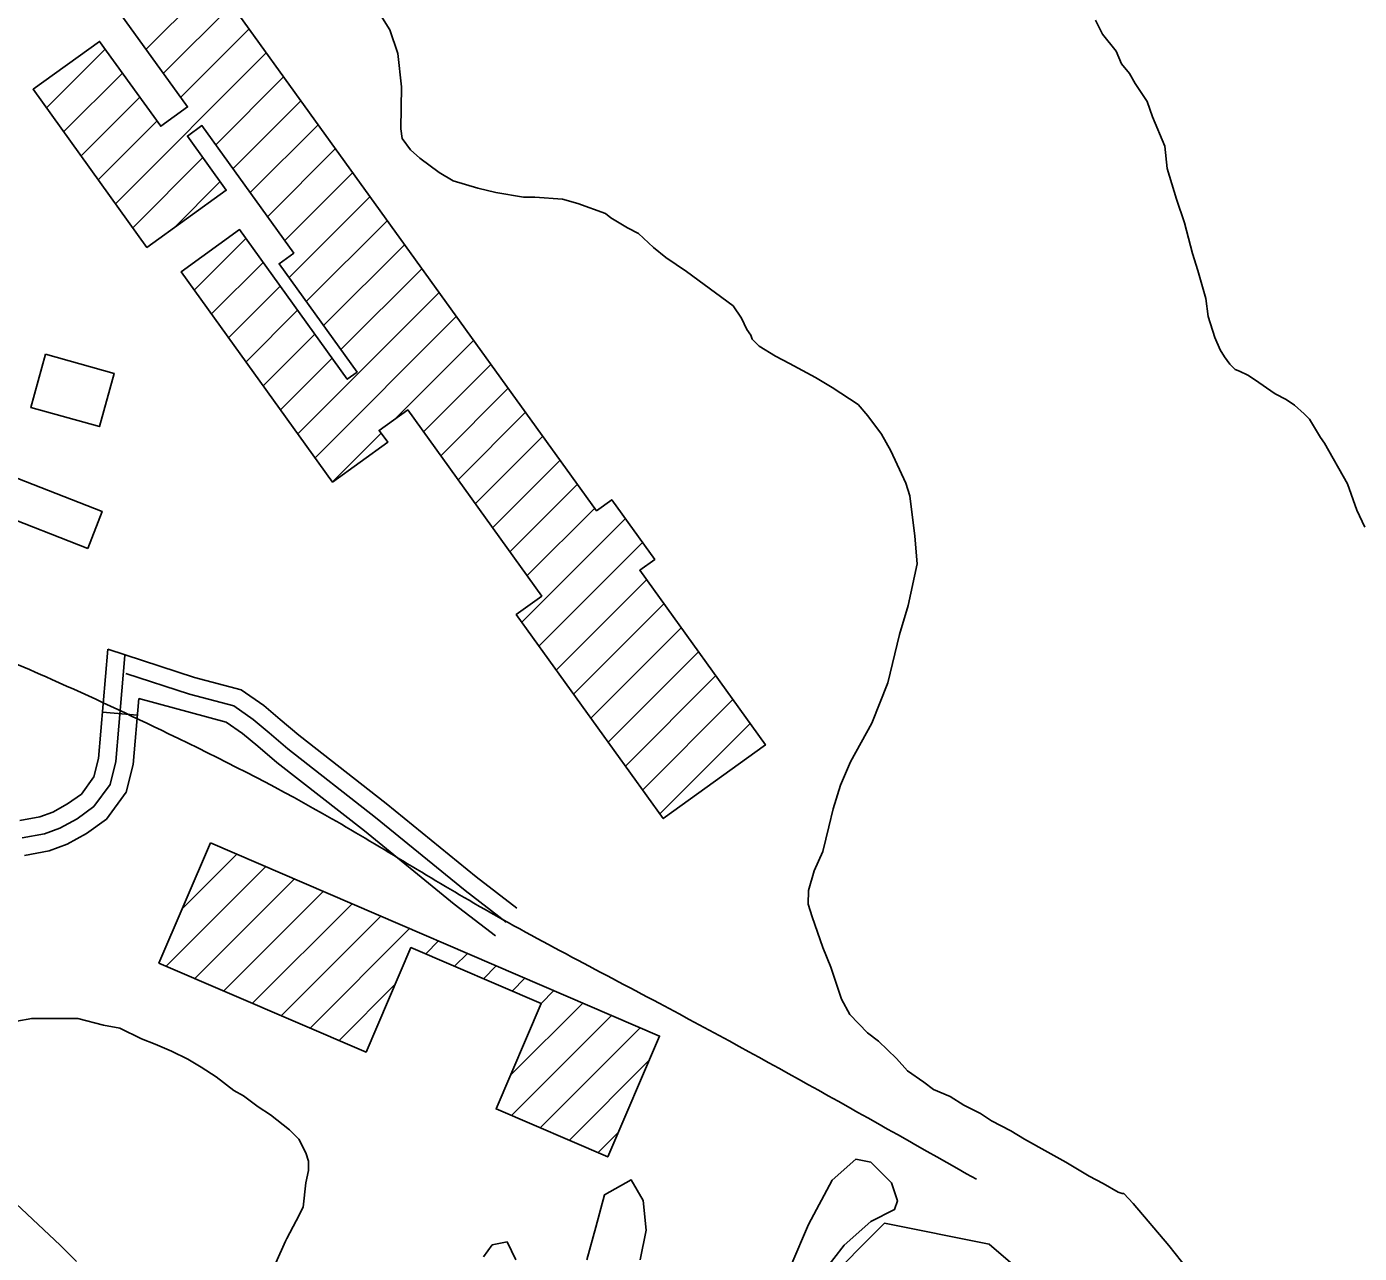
# Model space of a CAD drawing. Extents: x 3245246 to 3283090, y 806824 to 832173.
# Drawn here: x 3265145 to 3266287, y 825560 to 826612 of the extents above; entities that cross this region are included whole.
import ezdxf

# ---------------------------------------------------------------- set-up
doc = ezdxf.new("R2010")
doc.units = 0
for name, color, linetype in [('V-BLDG-OTLN', 7, 'Continuous'), ('V-ROAD-CNTR', 7, 'Continuous'), ('V-SITE-VEGE', 7, 'Continuous'), ('V-TOPO-SHOR', 7, 'Continuous'), ('V-WETL-SWMP', 7, 'Continuous')]:
    doc.layers.add(name, color=color, linetype=linetype)

msp = doc.modelspace()

# ---------------------------------------------------------------- linework, layer by layer
at = {"layer": 'V-BLDG-OTLN'}
for p, q in [((3265247.1, 826592.2), (3265305.9, 826650.9)), ((3265261.9, 826571.6), (3265320.7, 826630.4)), ((3265276.7, 826551.1), (3265335.5, 826609.8)), ((3265161.5, 826542), (3265211.9, 826592.3)), ((3265220.8, 826459.8), (3265350.3, 826589.3)), ((3265176.3, 826521.4), (3265226.7, 826571.8)), ((3265306.7, 826510.4), (3265365.1, 826568.8)), ((3265191.2, 826500.9), (3265241.5, 826551.2)), ((3265321.5, 826489.8), (3265379.9, 826548.2)), ((3265206, 826480.3), (3265256.3, 826530.7)), ((3265336.3, 826469.3), (3265394.7, 826527.7)), ((3265235.6, 826439.2), (3265295.7, 826499.3)), ((3265351.1, 826448.7), (3265409.5, 826507.1)), ((3265366, 826428.2), (3265424.3, 826486.6)), ((3265270.4, 826438.7), (3265310.5, 826478.8)), ((3265369.6, 826396.5), (3265439.1, 826466)), ((3265384.4, 826375.9), (3265454, 826445.5)), ((3265288.2, 826385.8), (3265332.5, 826430.1)), ((3265399.2, 826355.4), (3265468.8, 826424.9)), ((3265303, 826365.3), (3265347.3, 826409.5)), ((3265414, 826334.8), (3265483.6, 826404.4)), ((3265317.8, 826344.7), (3265362.1, 826389)), ((3265377.1, 826262.5), (3265498.4, 826383.8)), ((3265332.7, 826324.2), (3265376.9, 826368.5)), ((3265391.9, 826242), (3265513.2, 826363.3)), ((3265347.5, 826303.6), (3265391.7, 826347.9)), ((3265460.8, 826275.6), (3265528, 826342.8)), ((3265362.3, 826283.1), (3265406.5, 826327.4)), ((3265484.8, 826264.2), (3265542.8, 826322.2)), ((3265499.7, 826243.7), (3265557.6, 826301.7)), ((3265514.5, 826223.2), (3265572.4, 826281.1)), ((3265406.7, 826221.5), (3265448.5, 826263.2)), ((3265529.3, 826202.6), (3265587.2, 826260.6)), ((3265544.1, 826182.1), (3265602.1, 826240)), ((3265558.9, 826161.5), (3265616.9, 826219.5)), ((3265569.1, 826101), (3265657.9, 826189.8)), ((3265573.7, 826141), (3265631.7, 826198.9)), ((3265583.9, 826080.5), (3265672.7, 826169.3)), ((3265598.7, 826059.9), (3265676.2, 826137.4)), ((3265613.5, 826039.4), (3265691, 826116.8)), ((3265628.3, 826018.8), (3265705.8, 826096.3)), ((3265643.2, 825998.3), (3265720.6, 826075.7)), ((3265658, 825977.7), (3265735.4, 826055.2)), ((3265672.8, 825957.2), (3265750.2, 826034.7)), ((3265687.6, 825936.7), (3265765, 826014.1)), ((3265278.1, 825855.6), (3265324.7, 825902.2)), ((3265264.1, 825806.3), (3265349.4, 825891.5)), ((3265288.9, 825795.7), (3265374.1, 825880.9)), ((3265313.6, 825785), (3265398.8, 825870.3)), ((3265338.3, 825774.4), (3265423.6, 825859.7)), ((3265363, 825763.8), (3265448.3, 825849)), ((3265387.8, 825753.1), (3265473, 825838.4)), ((3265486.8, 825816.8), (3265497.8, 825827.8)), ((3265511.5, 825806.1), (3265522.5, 825817.1)), ((3265536.2, 825795.5), (3265547.2, 825806.5)), ((3265412.5, 825742.5), (3265460.4, 825790.4)), ((3265560.9, 825784.9), (3265571.9, 825795.9)), ((3265585.7, 825774.3), (3265596.7, 825785.3)), ((3265559.5, 825712.8), (3265621.4, 825774.6)), ((3265560.3, 825678.2), (3265646.1, 825764)), ((3265585, 825667.6), (3265670.8, 825753.4)), ((3265609.8, 825656.9), (3265678.4, 825725.6)), ((3265634.5, 825646.3), (3265651.7, 825663.5))]:
    msp.add_line(p, q, dxfattribs=at)
msp.add_lwpolyline([(3265262.3, 826711.3), (3265633.3, 826196.6), (3265646.3, 826206), (3265683.2, 826154.9), (3265670.3, 826145.6), (3265778.1, 825995.9), (3265690.4, 825932.7), (3265564.4, 826107.6), (3265586.3, 826123.4), (3265471.3, 826283.1), (3265446.8, 826265.5), (3265454.2, 826255.3), (3265406.9, 826221.2), (3265277, 826401.4), (3265327.1, 826437.6), (3265419.5, 826309.4), (3265427.9, 826315.5), (3265361, 826408.4), (3265373.6, 826417.5), (3265294.9, 826526.8), (3265282.4, 826517.8), (3265315.8, 826471.4), (3265247.7, 826422.4), (3265150.1, 826557.9), (3265207.1, 826599), (3265259.6, 826526.2), (3265282.6, 826542.8), (3265195.7, 826663.4)], dxfattribs=at)
for points in [[(3265160.8, 826330.7), (3265219.7, 826314.4), (3265207, 826268.7), (3265148.1, 826285.1)], [(3265196.9, 826164.2), (3265118.1, 826195), (3265130.5, 826226.7), (3265209.3, 826196)], [(3265302.3, 825911.8), (3265687.3, 825746.3), (3265642.8, 825642.7), (3265547.1, 825683.9), (3265585.9, 825774.2), (3265474.1, 825822.2), (3265435.6, 825732.6), (3265258, 825808.9)]]:
    msp.add_lwpolyline(points, close=True, dxfattribs=at)
at = {"layer": 'V-ROAD-CNTR'}
msp.add_line((3265239.5, 826021.5), (3265209.6, 826024), dxfattribs=at)
for points in [[(3265214.1, 826078), (3265206.2, 825984.1), (3265202.3, 825968.4), (3265191.6, 825953.8), (3265179.7, 825945.3), (3265166.9, 825938.3), (3265155.8, 825934.1), (3265138.7, 825931)], [(3265214.1, 826078), (3265288.6, 826053.8), (3265328.5, 826043.1), (3265347.9, 826029.6), (3265362, 826017.8), (3265378.1, 826004.2), (3265453, 825945.6), (3265529.9, 825882.9), (3265564.9, 825855.8)], [(3265140.7, 825916.1), (3265159.8, 825919.6), (3265173.1, 825924.6), (3265187.8, 825932.6), (3265202.3, 825943.1), (3265216.1, 825962), (3265221, 825981.6), (3265228.7, 826072.6)], [(3265229.5, 826057.2), (3265284.3, 826039.4), (3265322.1, 826029.3), (3265338.8, 826017.7), (3265352.4, 826006.3), (3265368.6, 825992.6), (3265443.7, 825933.8), (3265520.6, 825871.2), (3265555.8, 825844)], [(3265240.7, 826035.6), (3265235.9, 825979.2), (3265230, 825955.5), (3265213, 825932.3), (3265195.8, 825919.9), (3265179.3, 825910.9), (3265163.8, 825905.1), (3265142.7, 825901.2)], [(3265240.7, 826035.6), (3265315.7, 826015.5), (3265329.6, 826005.8), (3265342.7, 825994.8), (3265359.1, 825980.9), (3265434.3, 825922.1), (3265511.2, 825859.4), (3265546.6, 825832.1)]]:
    msp.add_lwpolyline(points, dxfattribs=at)
msp.add_spline([(3265010.9, 826117.1), (3265166.2, 826052), (3265266.3, 826005.5), (3265398.2, 825937.2), (3265528, 825860.3), (3265687, 825774.4), (3265959, 825623.5)], degree=3, dxfattribs=at)
at = {"layer": 'V-SITE-VEGE'}
for p, q in [((3265435, 826642.5), (3265456, 826608.8)), ((3266067, 826605.1), (3266061.2, 826617.1)), ((3265456, 826608.8), (3265462.8, 826588.5)), ((3266078.7, 826590.6), (3266067, 826605.1)), ((3266083.3, 826579.8), (3266078.7, 826590.6)), ((3265462.8, 826588.5), (3265466, 826559.9)), ((3266090.4, 826571.4), (3266083.3, 826579.8)), ((3266095, 826563), (3266090.4, 826571.4)), ((3265466, 826559.9), (3265465.5, 826524.1)), ((3266105.5, 826547.4), (3266095, 826563)), ((3266110.1, 826534.2), (3266105.5, 826547.4)), ((3266120.5, 826509), (3266110.1, 826534.2)), ((3265465.5, 826524.1), (3265466.6, 826515.8)), ((3265466.6, 826515.8), (3265473.6, 826506.1)), ((3265473.6, 826506.1), (3265481.8, 826498.9)), ((3265481.8, 826498.9), (3265498.4, 826486.7)), ((3266122.6, 826489.9), (3266120.5, 826509)), ((3265498.4, 826486.7), (3265510.2, 826479.4)), ((3266130.6, 826463.6), (3266122.6, 826489.9)), ((3265510.2, 826479.4), (3265531.5, 826473.2)), ((3265531.5, 826473.2), (3265547, 826469.4)), ((3265547, 826469.4), (3265570.7, 826465.5)), ((3265570.7, 826465.5), (3265580.2, 826465.3)), ((3265580.2, 826465.3), (3265604.1, 826463.8)), ((3265604.1, 826463.8), (3265617.1, 826460.1)), ((3266137.4, 826443.3), (3266130.6, 826463.6)), ((3265617.1, 826460.1), (3265640.8, 826451.4)), ((3265640.8, 826451.4), (3265645.5, 826447.8)), ((3265645.5, 826447.8), (3265659.7, 826439.2)), ((3266144.2, 826417), (3266137.4, 826443.3)), ((3265659.7, 826439.2), (3265669.2, 826434.3)), ((3265669.2, 826434.3), (3265682.1, 826422.2)), ((3265682.1, 826422.2), (3265692.7, 826413.7)), ((3265692.7, 826413.7), (3265710.4, 826401.6)), ((3266148.8, 826402.6), (3266144.2, 826417)), ((3265710.4, 826401.6), (3265750.5, 826372.4)), ((3266155.6, 826378.7), (3266148.8, 826402.6)), ((3265750.5, 826372.4), (3265757.5, 826361.6)), ((3266157.7, 826363.2), (3266155.6, 826378.7)), ((3265757.5, 826361.6), (3265762.1, 826352)), ((3266163.5, 826345.2), (3266157.7, 826363.2)), ((3265762.1, 826352), (3265765.6, 826347.2)), ((3265765.6, 826347.2), (3265766.8, 826343.6)), ((3265766.8, 826343.6), (3265772.6, 826337.6)), ((3266168.1, 826334.5), (3266163.5, 826345.2)), ((3265772.6, 826337.6), (3265786.8, 826329.1)), ((3265786.8, 826329.1), (3265798.6, 826322.9)), ((3266171.6, 826328.5), (3266168.1, 826334.5)), ((3266176.2, 826322.4), (3266171.6, 826328.5)), ((3265798.6, 826322.9), (3265821.1, 826310.7)), ((3266180.9, 826317.6), (3266176.2, 826322.4)), ((3266184.5, 826316.4), (3266180.9, 826317.6)), ((3266191.6, 826312.7), (3266184.5, 826316.4)), ((3265821.1, 826310.7), (3265835.3, 826302.2)), ((3266197.5, 826309), (3266191.6, 826312.7)), ((3266215.2, 826296.9), (3266197.5, 826309)), ((3265835.3, 826302.2), (3265857.7, 826287.6)), ((3266224.7, 826292), (3266215.2, 826296.9)), ((3266231.7, 826287.1), (3266224.7, 826292)), ((3265857.7, 826287.6), (3265865.9, 826277.9)), ((3266240, 826279.8), (3266231.7, 826287.1)), ((3265865.9, 826277.9), (3265877.6, 826262.3)), ((3266244.7, 826275), (3266240, 826279.8)), ((3266254, 826259.4), (3266244.7, 826275)), ((3265877.6, 826262.3), (3265885.7, 826247.9)), ((3266257.5, 826254.6), (3266254, 826259.4)), ((3265885.7, 826247.9), (3265898.5, 826220.3)), ((3266277.2, 826219.8), (3266257.5, 826254.6)), ((3265898.5, 826220.3), (3265901.9, 826209.5)), ((3266285.3, 826197), (3266277.2, 826219.8)), ((3265901.9, 826209.5), (3265906.2, 826174.9)), ((3266292.2, 826182.6), (3266285.3, 826197)), ((3265906.2, 826174.9), (3265908.2, 826151.1)), ((3265908.2, 826151.1), (3265900.6, 826115.4)), ((3265900.6, 826115.4), (3265893.1, 826090.5)), ((3265893.1, 826090.5), (3265883, 826049)), ((3265883, 826049), (3265869.4, 826014.6)), ((3265869.4, 826014.6), (3265851, 825981.5)), ((3265851, 825981.5), (3265842.4, 825961.4)), ((3265842.4, 825961.4), (3265836.2, 825941.2)), ((3265836.2, 825941.2), (3265832.4, 825925.8)), ((3265832.4, 825925.8), (3265827.3, 825904.4)), ((3265827.3, 825904.4), (3265820, 825887.8)), ((3265820, 825887.8), (3265815, 825871.2)), ((3265815, 825871.2), (3265814.8, 825859.3)), ((3265814.8, 825859.3), (3265818.2, 825848.6)), ((3265818.2, 825848.6), (3265827.4, 825822.2)), ((3265827.4, 825822.2), (3265834.3, 825805.5)), ((3265834.3, 825805.5), (3265843.4, 825777.9)), ((3265843.4, 825777.9), (3265850.4, 825764.7)), ((3265850.4, 825764.7), (3265865.7, 825749)), ((3265865.7, 825749), (3265875.1, 825741.8)), ((3265875.1, 825741.8), (3265890.4, 825727.2)), ((3265890.4, 825727.2), (3265899.8, 825716.4)), ((3265899.8, 825716.4), (3265913.9, 825706.7)), ((3265913.9, 825706.7), (3265922.2, 825700.6)), ((3265922.2, 825700.6), (3265936.4, 825694.4)), ((3265936.4, 825694.4), (3265948.2, 825687.1)), ((3265948.2, 825687.1), (3265962.4, 825679.8)), ((3265962.4, 825679.8), (3265971.8, 825673.7)), ((3265971.8, 825673.7), (3265988.4, 825665.1)), ((3265988.4, 825665.1), (3266000.2, 825657.8)), ((3266000.2, 825657.8), (3266020.3, 825646.8)), ((3266020.3, 825646.8), (3266035.7, 825638.3)), ((3266035.7, 825638.3), (3266055.7, 825626.1)), ((3266055.7, 825626.1), (3266067.6, 825619.9)), ((3266067.6, 825619.9), (3266080.6, 825612.6)), ((3266080.6, 825612.6), (3266084.1, 825611.4)), ((3266084.1, 825611.4), (3266085.3, 825611.4)), ((3266085.3, 825611.4), (3266093.5, 825602.9)), ((3266093.5, 825602.9), (3266124, 825566.7)), ((3266124, 825566.7), (3266140.4, 825546.3))]:
    msp.add_line(p, q, dxfattribs=at)
for points in [[(3265136.1, 825759.1), (3265148.9, 825761.4), (3265188.4, 825761.4), (3265210.5, 825755.6), (3265224.5, 825753.2), (3265243.1, 825743.9), (3265254.8, 825739.3), (3265268.7, 825733.4), (3265282.7, 825726.5), (3265294.3, 825719.5), (3265307.1, 825711.3), (3265322.2, 825699.7), (3265330.4, 825695), (3265343.2, 825685.7), (3265353.7, 825678.7), (3265370, 825665.9), (3265378.1, 825657.8), (3265383.9, 825646.2), (3265386.2, 825639.2), (3265386.2, 825631), (3265383.9, 825620.6), (3265381.6, 825599.6), (3265375.8, 825588), (3265367.6, 825572.8), (3265366.4, 825570.5), (3265358.3, 825551.9)], [(3265187.2, 825553.1), (3265173.3, 825567.1), (3265120.9, 825615.9)]]:
    msp.add_lwpolyline(points, dxfattribs=at)
at = {"layer": 'V-TOPO-SHOR'}
for points in [[(3265827.8, 825544.3), (3265845.5, 825567.1), (3265868.4, 825587.4), (3265888.7, 825597.5), (3265891.2, 825605.1), (3265886.1, 825620.4), (3265868.4, 825638.1), (3265855.7, 825640.7), (3265835.4, 825622.9), (3265815.1, 825584.9), (3265799.9, 825549.4)], [(3265670.6, 825554.5), (3265675.7, 825579.9), (3265673.2, 825605.2), (3265663, 825623), (3265640.2, 825610.3), (3265632.6, 825582.4), (3265625, 825554.6)], [(3265564.1, 825554.6), (3265556.5, 825569.8), (3265543.8, 825567.3), (3265536.2, 825557.1)]]:
    msp.add_lwpolyline(points, dxfattribs=at)
at = {"layer": 'V-WETL-SWMP'}
msp.add_lwpolyline([(3266417.9, 824886.3), (3266274.6, 824886.3), (3266059.5, 824922.2), (3265898.2, 825029.8), (3265754.8, 825119.5), (3265593.6, 825227.1), (3265557.7, 825334.7), (3265647.3, 825424.4), (3265826.5, 825532), (3265880.3, 825585.8), (3265969.9, 825567.8), (3266095.4, 825460.2), (3266382.1, 825370.6)], dxfattribs=at)

doc.saveas('drawing.dxf')
